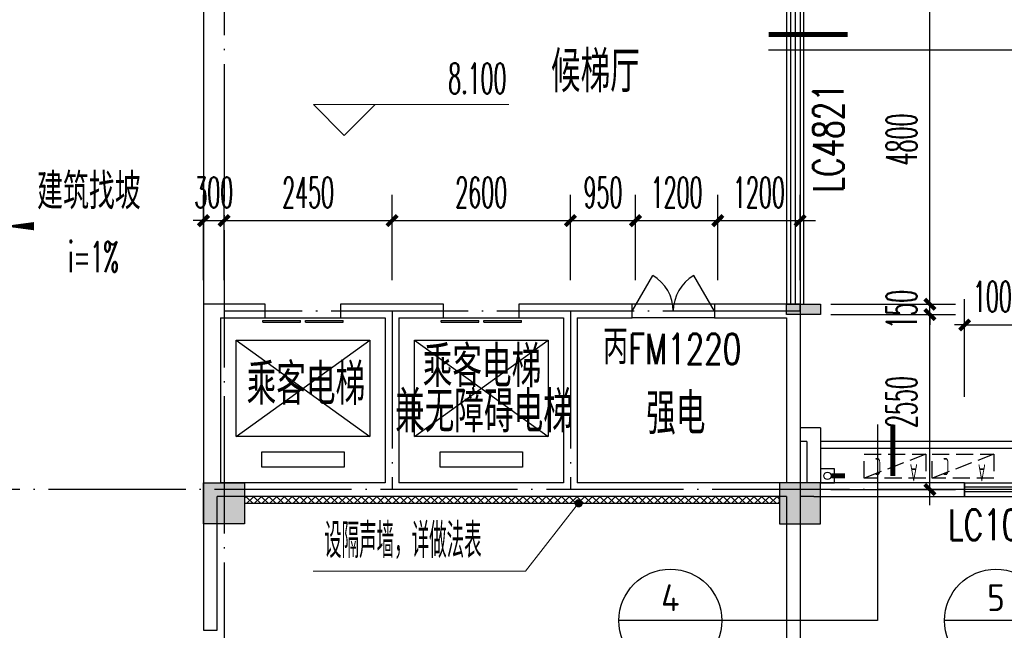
# Model space of a CAD drawing. Extents: x 1779708 to 7299578, y -1121471 to 88434.
# Tile 326 of 656: x 4631186 to 4645546, y -1037993 to -1029098. Entities that reach past the tile are written whole.
import ezdxf
from ezdxf.enums import TextEntityAlignment as Align

# ---------------------------------------------------------------- set-up
doc = ezdxf.new("R2010")
doc.units = 0
doc.header["$LTSCALE"] = 1000
doc.header["$MEASUREMENT"] = 0
doc.linetypes.add('DASH', pattern=[0.35, 0.25, -0.1])
doc.linetypes.add('DOTE', pattern=[2.42, 2, -0.2, 0.02, -0.2])
doc.layers.get('0').update_dxf_attribs({"linetype": 'CONTINUOUS'})
doc.layers.get('Defpoints').update_dxf_attribs({"linetype": 'CONTINUOUS'})
for name, color, linetype in [('11111111111111111111111111111', 50, 'DASH'), ('a-dims', 7, 'CONTINUOUS'), ('DIM_IDEN', 3, 'CONTINUOUS'), ('DIM_SYMB', 3, 'CONTINUOUS'), ('DIM_污水', 3, 'CONTINUOUS'), ('DOTE', 1, 'DOTE'), ('EVTR', 2, 'CONTINUOUS'), ('FUR', 9, 'CONTINUOUS'), ('P_PS_DIM', 1, 'CONTINUOUS'), ('PIPE-雨水', 4, 'CONTINUOUS'), ('PUB_DIM', 3, 'CONTINUOUS'), ('PUB_TEXT', 7, 'CONTINUOUS'), ('SPACE', 7, 'CONTINUOUS'), ('WALL', 255, 'CONTINUOUS'), ('WINDOW', 2, 'CONTINUOUS'), ('WINDOW_TEXT', 7, 'CONTINUOUS'), ('修改', 6, 'CONTINUOUS'), ('墙柱', 2, 'CONTINUOUS'), ('室外构件', 4, 'CONTINUOUS'), ('栏杆', 6, 'CONTINUOUS'), ('看线', 3, 'CONTINUOUS'), ('空调机位表示', 70, 'CONTINUOUS')]:
    doc.layers.add(name, color=color, linetype=linetype)
doc.layers.add('DIM_ELEV', color=3, linetype='CONTINUOUS', lineweight=13)
doc.styles.add('_TCH_DIM', font='SIMPLEX.shx', dxfattribs={"width": 0.7, "bigfont": 'GBCBIG.shx'})
doc.styles.add('_TCH_DIM_T3', font='SIMPLEX.shx', dxfattribs={"width": 0.494118, "bigfont": 'GBCBIG.shx'})
doc.styles.add('_TCH_SPACE', font='SIMPLEX', dxfattribs={"height": 5, "bigfont": 'GBCBIG'})
doc.styles.add('_TCH_WINDOW', font='SIMPLEX', dxfattribs={"height": 3.5, "bigfont": 'GBCBIG'})
doc.styles.get("Standard").update_dxf_attribs({"font": 'GBENOR', "bigfont": 'GBCBIG'})
doc.dimstyles.new('_TCH_ARCH&&150', dxfattribs={"dimtxt": 446.25, "dimasz": 150, "dimexe": 375, "dimexo": 450, "dimgap": 189.375, "dimtad": 1, "dimdec": 0, "dimzin": 0, "dimdsep": 46, "dimtxsty": '_TCH_DIM_T3', "dimblk": 'ARCHTICK', "dimcen": 0.09, "dimdle": 225, "dimclrt": 7, "dimazin": 2, "dimtfac": 1, "dimtdec": 0, "dimtix": 1, "dimtmove": 2, "dimatfit": 3, "dimfxl": 250, "dimtolj": 1, "dimtzin": 0, "dimarcsym": 0})

# ---------------------------------------------------------------- blocks, each defined once
blk = doc.blocks.new('A$C159220C3')
at = {"layer": 'DOTE'}
for p, q in [((68000, 149200), (68000, 7200)), ((76400, 149200), (76400, 7200)), ((86800, 34100), (59600, 34100))]:
    blk.add_line(p, q, dxfattribs=at)
blk = doc.blocks.new('A$C66903B95')
at = {"layer": '墙柱'}
h = blk.add_hatch(color=256, dxfattribs=at)
h.paths.add_polyline_path([(24950, 51000), (25450, 51000), (25450, 50500), (24950, 50500)])
h.paths.add_polyline_path([(66900, 12800), (67500, 12800), (67500, 13400), (66900, 13400)])
h.paths.add_polyline_path([(16600, 12800), (17100, 12800), (17100, 13300), (16600, 13300)])
h.paths.add_polyline_path([(27130, 15100), (27130, 15400), (26330, 15400), (26330, 15100)])
h.paths.add_polyline_path([(54500, 0), (55000, 0), (55000, 500), (54500, 500)])
h.paths.add_polyline_path([(16600, 51000), (17100, 51000), (17100, 50500), (16600, 50500)])
h.paths.add_polyline_path([(42000, 41700), (42600, 41700), (42600, 41200), (42000, 41200)])
h.paths.add_polyline_path([(58500, 32900), (59100, 32900), (59100, 32400), (58500, 32400)])
h.paths.add_polyline_path([(13000, 44800), (13500, 44800), (13500, 44200), (13000, 44200)])
h.paths.add_polyline_path([(66700, 37100), (67200, 37100), (67200, 36600), (66700, 36600)])
h.paths.add_polyline_path([(20700, 19400), (21200, 19400), (21200, 19900), (20700, 19900)])
h.paths.add_polyline_path([(20700, 26000), (21200, 26000), (21200, 26500), (20700, 26500)])
h.paths.add_polyline_path([(13000, 31800), (13500, 31800), (13500, 32400), (13000, 32400)])
h.paths.add_polyline_path([(20700, 38200), (21200, 38200), (21200, 37700), (20700, 37700)])
h.paths.add_polyline_path([(13000, 51000), (13500, 51000), (13500, 50500), (13000, 50500)])
h.paths.add_polyline_path([(74900, 12800), (75600, 12800), (75600, 13400), (74900, 13400)])
h.paths.add_polyline_path([(54900, 24500), (54400, 24500), (54400, 25000), (54900, 25000)])
h.paths.add_polyline_path([(74900, 41700), (75600, 41700), (75600, 41200), (74900, 41200)])
h.paths.add_polyline_path([(500, 44750), (1000, 44750), (1000, 44250), (500, 44250)])
h.paths.add_polyline_path([(500, 31850), (1000, 31850), (1000, 32350), (500, 32350)])
h.paths.add_polyline_path([(8400, 12800), (8900, 12800), (8900, 13300), (8400, 13300)])
h.paths.add_polyline_path([(66900, 24400), (67500, 24400), (67500, 25000), (66900, 25000)])
h.paths.add_polyline_path([(74900, 25000), (75600, 25000), (75600, 24400), (74900, 24400)])
h.paths.add_polyline_path([(58500, 25000), (59100, 25000), (59100, 24400), (58500, 24400)])
h.paths.add_polyline_path([(66700, 32900), (67200, 32900), (67200, 32400), (66700, 32400)])
h.paths.add_polyline_path([(54400, 32900), (54900, 32900), (54900, 32400), (54400, 32400)])
h.paths.add_polyline_path([(50150, 12800), (50650, 12800), (50650, 13300), (50150, 13300)])
h.paths.add_polyline_path([(46200, 51000), (46700, 51000), (46700, 50500), (46200, 50500)])
h.paths.add_polyline_path([(42500, 38200), (42000, 38200), (42000, 37700), (42500, 37700)])
h.paths.add_polyline_path([(42500, 51000), (42000, 51000), (42000, 50500), (42500, 50500)])
h.paths.add_polyline_path([(24900, 38200), (25400, 38200), (25400, 37700), (24900, 37700)])
h.paths.add_polyline_path([(20700, 31850), (21200, 31850), (21200, 32350), (20700, 32350)])
h.paths.add_polyline_path([(13000, 37600), (13500, 37600), (13500, 38200), (13000, 38200)])
h.paths.add_polyline_path([(16600, 26000), (17100, 26000), (17100, 26500), (16600, 26500)])
h.paths.add_polyline_path([(8200, 26000), (8700, 26000), (8700, 26500), (8200, 26500)])
h.paths.add_polyline_path([(500, 26000), (1000, 26000), (1000, 26500), (500, 26500)])
h.paths.add_polyline_path([(16500, 19300), (17100, 19300), (17100, 19900), (16500, 19900)])
h.paths.add_polyline_path([(8400, 19300), (8900, 19300), (8900, 19900), (8400, 19900)])
h.paths.add_polyline_path([(74900, 38500), (75600, 38500), (75600, 38000), (74900, 38000)])
h.paths.add_polyline_path([(75100, 51000), (75600, 51000), (75600, 50500), (75100, 50500)])
h.paths.add_polyline_path([(66850, 41800), (67550, 41800), (67550, 41200), (66850, 41200)])
h.paths.add_polyline_path([(66850, 51000), (67550, 51000), (67550, 50500), (66850, 50500)])
h.paths.add_polyline_path([(58450, 41800), (59150, 41800), (59150, 41200), (58450, 41200)])
h.paths.add_polyline_path([(58550, 51000), (59050, 51000), (59050, 50500), (58550, 50500)])
h.paths.add_polyline_path([(50150, 38200), (50650, 38200), (50650, 37700), (50150, 37700)])
h.paths.add_polyline_path([(50100, 41700), (50700, 41700), (50700, 41200), (50100, 41200)])
h.paths.add_polyline_path([(50150, 51000), (50650, 51000), (50650, 50500), (50150, 50500)])
h.paths.add_polyline_path([(33100, 38200), (33600, 38200), (33600, 37700), (33100, 37700)])
h.paths.add_polyline_path([(33000, 41700), (33600, 41700), (33600, 41200), (33000, 41200)])
h.paths.add_polyline_path([(24900, 41700), (25500, 41700), (25500, 41200), (24900, 41200)])
h.paths.add_polyline_path([(500, 38200), (1000, 38200), (1000, 37700), (500, 37700)])
h.paths.add_polyline_path([(16500, 41800), (17100, 41800), (17100, 41200), (16500, 41200)])
h.paths.add_polyline_path([(33100, 51000), (33600, 51000), (33600, 50500), (33100, 50500)])
h.paths.add_polyline_path([(500, 51000), (1000, 51000), (1000, 50500), (500, 50500)])
h.paths.add_polyline_path([(74900, 9300), (75600, 9300), (75600, 9800), (74900, 9800)])
h.paths.add_polyline_path([(74900, 0), (75600, 0), (75600, 500), (74900, 500)])
h.paths.add_polyline_path([(66900, 9300), (67500, 9300), (67500, 9800), (66900, 9800)])
h.paths.add_polyline_path([(66950, 0), (67450, 0), (67450, 500), (66950, 500)])
h.paths.add_polyline_path([(58500, 12800), (59100, 12800), (59100, 13400), (58500, 13400)])
h.paths.add_polyline_path([(58500, 9300), (59100, 9300), (59100, 9800), (58500, 9800)])
h.paths.add_polyline_path([(58550, 0), (59050, 0), (59050, 500), (58550, 500)])
h.paths.add_polyline_path([(50100, 9300), (50700, 9300), (50700, 9800), (50100, 9800)])
h.paths.add_polyline_path([(50150, 0), (50650, 0), (50650, 500), (50150, 500)])
h.paths.add_polyline_path([(42000, 12800), (42500, 12800), (42500, 13300), (42000, 13300)])
h.paths.add_polyline_path([(42000, 9300), (42600, 9300), (42600, 9800), (42000, 9800)])
h.paths.add_polyline_path([(33100, 12800), (33600, 12800), (33600, 13300), (33100, 13300)])
h.paths.add_polyline_path([(25060, 12800), (25660, 12800), (25660, 13200), (25060, 13200)])
h.paths.add_polyline_path([(33000, 9300), (33600, 9300), (33600, 9800), (33000, 9800)])
h.paths.add_polyline_path([(24900, 9300), (25500, 9300), (25500, 9800), (24900, 9800)])
h.paths.add_polyline_path([(0, 12500), (700, 12500), (700, 13000), (0, 13000)])
h.paths.add_polyline_path([(0, 9300), (700, 9300), (700, 9800), (0, 9800)])
h.paths.add_polyline_path([(8100, 9300), (8700, 9300), (8700, 9800), (8100, 9800)])
h.paths.add_polyline_path([(16500, 9300), (17100, 9300), (17100, 9800), (16500, 9800)])
h.paths.add_polyline_path([(42000, 0), (42500, 0), (42500, 500), (42000, 500)])
h.paths.add_polyline_path([(33100, 0), (33600, 0), (33600, 500), (33100, 500)])
h.paths.add_polyline_path([(24950, 0), (25450, 0), (25450, 500), (24950, 500)])
h.paths.add_polyline_path([(16500, 0), (17100, 0), (17100, 500), (16500, 500)])
h.paths.add_polyline_path([(8100, 0), (8700, 0), (8700, 500), (8100, 500)])
h.paths.add_polyline_path([(0, 0), (500, 0), (500, 500), (0, 500)])
h.paths.add_polyline_path([(24950, 87000), (25450, 87000), (25450, 87500), (24950, 87500)])
h.paths.add_polyline_path([(66900, 125200), (67500, 125200), (67500, 124600), (66900, 124600)])
h.paths.add_polyline_path([(16600, 125200), (17100, 125200), (17100, 124700), (16600, 124700)])
h.paths.add_polyline_path([(27130, 122900), (27130, 122600), (26330, 122600), (26330, 122900)])
h.paths.add_polyline_path([(54500, 138000), (55000, 138000), (55000, 137500), (54500, 137500)])
h.paths.add_polyline_path([(16600, 87000), (17100, 87000), (17100, 87500), (16600, 87500)])
h.paths.add_polyline_path([(42000, 96300), (42600, 96300), (42600, 96800), (42000, 96800)])
h.paths.add_polyline_path([(58500, 105100), (59100, 105100), (59100, 105600), (58500, 105600)])
h.paths.add_polyline_path([(13000, 93200), (13500, 93200), (13500, 93800), (13000, 93800)])
h.paths.add_polyline_path([(66700, 100900), (67200, 100900), (67200, 101400), (66700, 101400)])
h.paths.add_polyline_path([(20700, 118600), (21200, 118600), (21200, 118100), (20700, 118100)])
h.paths.add_polyline_path([(20700, 112000), (21200, 112000), (21200, 111500), (20700, 111500)])
h.paths.add_polyline_path([(13000, 106200), (13500, 106200), (13500, 105600), (13000, 105600)])
h.paths.add_polyline_path([(20700, 99800), (21200, 99800), (21200, 100300), (20700, 100300)])
h.paths.add_polyline_path([(13000, 87000), (13500, 87000), (13500, 87500), (13000, 87500)])
h.paths.add_polyline_path([(74900, 125200), (75600, 125200), (75600, 124600), (74900, 124600)])
h.paths.add_polyline_path([(54900, 113500), (54400, 113500), (54400, 113000), (54900, 113000)])
h.paths.add_polyline_path([(74900, 96300), (75600, 96300), (75600, 96800), (74900, 96800)])
h.paths.add_polyline_path([(500, 93250), (1000, 93250), (1000, 93750), (500, 93750)])
h.paths.add_polyline_path([(500, 106150), (1000, 106150), (1000, 105650), (500, 105650)])
h.paths.add_polyline_path([(8400, 125200), (8900, 125200), (8900, 124700), (8400, 124700)])
h.paths.add_polyline_path([(66900, 113600), (67500, 113600), (67500, 113000), (66900, 113000)])
h.paths.add_polyline_path([(74900, 113000), (75600, 113000), (75600, 113600), (74900, 113600)])
h.paths.add_polyline_path([(58500, 113000), (59100, 113000), (59100, 113600), (58500, 113600)])
h.paths.add_polyline_path([(66700, 105100), (67200, 105100), (67200, 105600), (66700, 105600)])
h.paths.add_polyline_path([(54400, 105100), (54900, 105100), (54900, 105600), (54400, 105600)])
h.paths.add_polyline_path([(50150, 125200), (50650, 125200), (50650, 124700), (50150, 124700)])
h.paths.add_polyline_path([(46200, 87000), (46700, 87000), (46700, 87500), (46200, 87500)])
h.paths.add_polyline_path([(42500, 99800), (42000, 99800), (42000, 100300), (42500, 100300)])
h.paths.add_polyline_path([(42500, 87000), (42000, 87000), (42000, 87500), (42500, 87500)])
h.paths.add_polyline_path([(24900, 99800), (25400, 99800), (25400, 100300), (24900, 100300)])
h.paths.add_polyline_path([(20700, 106150), (21200, 106150), (21200, 105650), (20700, 105650)])
h.paths.add_polyline_path([(13000, 100400), (13500, 100400), (13500, 99800), (13000, 99800)])
h.paths.add_polyline_path([(16600, 112000), (17100, 112000), (17100, 111500), (16600, 111500)])
h.paths.add_polyline_path([(8200, 112000), (8700, 112000), (8700, 111500), (8200, 111500)])
h.paths.add_polyline_path([(500, 112000), (1000, 112000), (1000, 111500), (500, 111500)])
h.paths.add_polyline_path([(16500, 118700), (17100, 118700), (17100, 118100), (16500, 118100)])
h.paths.add_polyline_path([(8400, 118700), (8900, 118700), (8900, 118100), (8400, 118100)])
h.paths.add_polyline_path([(74900, 99500), (75600, 99500), (75600, 100000), (74900, 100000)])
h.paths.add_polyline_path([(75100, 87000), (75600, 87000), (75600, 87500), (75100, 87500)])
h.paths.add_polyline_path([(66850, 96200), (67550, 96200), (67550, 96800), (66850, 96800)])
h.paths.add_polyline_path([(66850, 87000), (67550, 87000), (67550, 87500), (66850, 87500)])
h.paths.add_polyline_path([(58450, 96200), (59150, 96200), (59150, 96800), (58450, 96800)])
h.paths.add_polyline_path([(58550, 87000), (59050, 87000), (59050, 87500), (58550, 87500)])
h.paths.add_polyline_path([(50150, 99800), (50650, 99800), (50650, 100300), (50150, 100300)])
h.paths.add_polyline_path([(50100, 96300), (50700, 96300), (50700, 96800), (50100, 96800)])
h.paths.add_polyline_path([(50150, 87000), (50650, 87000), (50650, 87500), (50150, 87500)])
h.paths.add_polyline_path([(33100, 99800), (33600, 99800), (33600, 100300), (33100, 100300)])
h.paths.add_polyline_path([(33000, 96300), (33600, 96300), (33600, 96800), (33000, 96800)])
h.paths.add_polyline_path([(24900, 96300), (25500, 96300), (25500, 96800), (24900, 96800)])
h.paths.add_polyline_path([(500, 99800), (1000, 99800), (1000, 100300), (500, 100300)])
h.paths.add_polyline_path([(16500, 96200), (17100, 96200), (17100, 96800), (16500, 96800)])
h.paths.add_polyline_path([(33100, 87000), (33600, 87000), (33600, 87500), (33100, 87500)])
h.paths.add_polyline_path([(500, 87000), (1000, 87000), (1000, 87500), (500, 87500)])
h.paths.add_polyline_path([(74900, 128700), (75600, 128700), (75600, 128200), (74900, 128200)])
h.paths.add_polyline_path([(74900, 138000), (75600, 138000), (75600, 137500), (74900, 137500)])
h.paths.add_polyline_path([(66900, 128700), (67500, 128700), (67500, 128200), (66900, 128200)])
h.paths.add_polyline_path([(66950, 138000), (67450, 138000), (67450, 137500), (66950, 137500)])
h.paths.add_polyline_path([(58500, 125200), (59100, 125200), (59100, 124600), (58500, 124600)])
h.paths.add_polyline_path([(58500, 128700), (59100, 128700), (59100, 128200), (58500, 128200)])
h.paths.add_polyline_path([(58550, 138000), (59050, 138000), (59050, 137500), (58550, 137500)])
h.paths.add_polyline_path([(50100, 128700), (50700, 128700), (50700, 128200), (50100, 128200)])
h.paths.add_polyline_path([(50150, 138000), (50650, 138000), (50650, 137500), (50150, 137500)])
h.paths.add_polyline_path([(42000, 125200), (42500, 125200), (42500, 124700), (42000, 124700)])
h.paths.add_polyline_path([(42000, 128700), (42600, 128700), (42600, 128200), (42000, 128200)])
h.paths.add_polyline_path([(33100, 125200), (33600, 125200), (33600, 124700), (33100, 124700)])
h.paths.add_polyline_path([(25060, 125200), (25660, 125200), (25660, 124800), (25060, 124800)])
h.paths.add_polyline_path([(33000, 128700), (33600, 128700), (33600, 128200), (33000, 128200)])
h.paths.add_polyline_path([(24900, 128700), (25500, 128700), (25500, 128200), (24900, 128200)])
h.paths.add_polyline_path([(0, 125500), (700, 125500), (700, 125000), (0, 125000)])
h.paths.add_polyline_path([(0, 128700), (700, 128700), (700, 128200), (0, 128200)])
h.paths.add_polyline_path([(8100, 128700), (8700, 128700), (8700, 128200), (8100, 128200)])
h.paths.add_polyline_path([(16500, 128700), (17100, 128700), (17100, 128200), (16500, 128200)])
h.paths.add_polyline_path([(42000, 138000), (42500, 138000), (42500, 137500), (42000, 137500)])
h.paths.add_polyline_path([(33100, 138000), (33600, 138000), (33600, 137500), (33100, 137500)])
h.paths.add_polyline_path([(24950, 138000), (25450, 138000), (25450, 137500), (24950, 137500)])
h.paths.add_polyline_path([(16500, 138000), (17100, 138000), (17100, 137500), (16500, 137500)])
h.paths.add_polyline_path([(8100, 138000), (8700, 138000), (8700, 137500), (8100, 137500)])
h.paths.add_polyline_path([(0, 138000), (500, 138000), (500, 137500), (0, 137500)])
for points in [[(58500, 25000), (59100, 25000), (59100, 24400), (58500, 24400)], [(66900, 24400), (67500, 24400), (67500, 25000), (66900, 25000)]]:
    blk.add_lwpolyline(points, close=True, dxfattribs=at)
blk = doc.blocks.new('A$C46E9187A')
at = {"layer": '空调机位表示', "linetype": 'DASH'}
blk.add_lwpolyline([(0, 0), (0, 350), (900, 350), (900, 0)], close=True, dxfattribs=at)
blk.add_lwpolyline([(0, 0), (900, 350)], dxfattribs=at)
at = {"layer": '空调机位表示', "width": 0.6}
for s, p in [('A', (118, 145)), ('C', (651, 55))]:
    blk.add_text(s, height=250, dxfattribs=at).set_placement(p)
blk = doc.blocks.new('a1')
at = {"layer": '11111111111111111111111111111'}
for p, q in [((59122, 49136), (59122, 48936)), ((59322, 49136), (59122, 49136)), ((59322, 48936), (59322, 49136)), ((59122, 48936), (59322, 48936))]:
    blk.add_line(p, q, dxfattribs=at)
blk = doc.blocks.new('$DorLib2D$00000127')
at = {"color": 0, "linetype": 'Continuous'}
for p, q in [((-0.033, 0.795, -93.75), (-0.533, 0.795, -93.75)), ((-0.533, 0.795, -93.75), (-0.533, 0.69, -93.75)), ((-0.033, 0.795, -93.75), (-0.033, 0.69, -93.75)), ((0.033, 0.795, -93.75), (0.033, 0.69, -93.75)), ((0.533, 0.795, -93.75), (0.033, 0.795, -93.75)), ((0.533, 0.795, -93.75), (0.533, 0.69, -93.75)), ((-0.033, 0.69, -93.75), (-0.533, 0.69, -93.75)), ((0.533, 0.69, -93.75), (0.033, 0.69, -93.75)), ((0.5, 0.5, -93.75), (-0.5, 0.5, -93.75))]:
    blk.add_line(p, q, dxfattribs=at)
blk = doc.blocks.new('$DorLib2D$00000231')
at = {"color": 0}
for p, q in [((-0.5, 0), (-0.25, 0.433)), ((0.5, 0), (0.25, 0.433))]:
    blk.add_line(p, q, dxfattribs=at)
for centre, start, end in [((-0.5, 0), 0, 60), ((0.5, 0), 120, 180)]:
    blk.add_arc(centre, 0.5, start, end, dxfattribs=at)
blk = doc.blocks.new('$WINLIB2D$00000001')
at = {"color": 0}
for points in [[(-0.5, 0.5), (-0.5, -0.5)], [(-0.5, 0.5), (0.5, 0.5)], [(0.5, -0.5), (0.5, 0.5)], [(0.5, 0.1667), (-0.5, 0.1667)], [(0.5, -0.1667), (-0.5, -0.1667)], [(-0.5, -0.5), (0.5, -0.5)]]:
    blk.add_lwpolyline(points, dxfattribs=at)
blk = doc.blocks.new('_ArchTick')
at = {"color": 0, "linetype": 'ByBlock', "const_width": 0.4}
blk.add_lwpolyline([(-0.5, -0.5), (0.5, 0.5)], dxfattribs=at)
blk = doc.blocks.new('*D6165')
at = {"layer": 'Defpoints', "color": 0, "transparency": 16777216}
for p in [(4634167, -1032025), (4633867, -1033343), (4634167, -1033343)]:
    blk.add_point(p, dxfattribs=at)
at = {"layer": 'PUB_DIM', "color": 0, "lineweight": -2, "transparency": 16777216}
for p, q in [((4633867, -1032893), (4633867, -1031650)), ((4634167, -1032893), (4634167, -1031650)), ((4633867, -1032025), (4633717, -1032025)), ((4633867, -1032025), (4634167, -1032025)), ((4634167, -1032025), (4634317, -1032025))]:
    blk.add_line(p, q, dxfattribs=at)
at = {"layer": 'PUB_DIM', "color": 0, "lineweight": -2, "transparency": 16777216, "xscale": 150, "yscale": 150, "zscale": 150}
blk.add_blockref('_ArchTick', (4633867, -1032025), dxfattribs=at)
at = {"layer": 'PUB_DIM', "color": 0, "lineweight": -2, "transparency": 16777216, "xscale": 150, "yscale": 150, "zscale": 150, "rotation": 180}
blk.add_blockref('_ArchTick', (4634167, -1032025), dxfattribs=at)
at = {"layer": 'PUB_DIM', "color": 7, "transparency": 16777216, "insert": (4634017, -1031613), "char_height": 446.2, "attachment_point": 5, "style": '_TCH_DIM_T3'}
blk.add_mtext('\\A1;300', dxfattribs=at)
blk = doc.blocks.new('*D6166')
at = {"layer": 'Defpoints', "color": 0, "transparency": 16777216}
for p in [(4636617, -1032025), (4634167, -1033343), (4636617, -1033343)]:
    blk.add_point(p, dxfattribs=at)
at = {"layer": 'PUB_DIM', "color": 0, "lineweight": -2, "transparency": 16777216}
for p, q in [((4634167, -1032893), (4634167, -1031650)), ((4636617, -1032893), (4636617, -1031650)), ((4633942, -1032025), (4636842, -1032025))]:
    blk.add_line(p, q, dxfattribs=at)
at = {"layer": 'PUB_DIM', "color": 0, "lineweight": -2, "transparency": 16777216, "xscale": 150, "yscale": 150, "zscale": 150, "rotation": 180}
blk.add_blockref('_ArchTick', (4634167, -1032025), dxfattribs=at)
at = {"layer": 'PUB_DIM', "color": 0, "lineweight": -2, "transparency": 16777216, "xscale": 150, "yscale": 150, "zscale": 150}
blk.add_blockref('_ArchTick', (4636617, -1032025), dxfattribs=at)
at = {"layer": 'PUB_DIM', "color": 7, "transparency": 16777216, "insert": (4635392, -1031613), "char_height": 446.2, "attachment_point": 5, "style": '_TCH_DIM_T3'}
blk.add_mtext('\\A1;2450', dxfattribs=at)
blk = doc.blocks.new('*D6167')
at = {"layer": 'Defpoints', "color": 0, "transparency": 16777216}
for p in [(4639217, -1032025), (4636617, -1033343), (4639217, -1033343)]:
    blk.add_point(p, dxfattribs=at)
at = {"layer": 'PUB_DIM', "color": 0, "lineweight": -2, "transparency": 16777216}
for p, q in [((4636617, -1032893), (4636617, -1031650)), ((4639217, -1032893), (4639217, -1031650)), ((4636392, -1032025), (4639442, -1032025))]:
    blk.add_line(p, q, dxfattribs=at)
at = {"layer": 'PUB_DIM', "color": 0, "lineweight": -2, "transparency": 16777216, "xscale": 150, "yscale": 150, "zscale": 150, "rotation": 180}
blk.add_blockref('_ArchTick', (4636617, -1032025), dxfattribs=at)
at = {"layer": 'PUB_DIM', "color": 0, "lineweight": -2, "transparency": 16777216, "xscale": 150, "yscale": 150, "zscale": 150}
blk.add_blockref('_ArchTick', (4639217, -1032025), dxfattribs=at)
at = {"layer": 'PUB_DIM', "color": 7, "transparency": 16777216, "insert": (4637917, -1031613), "char_height": 446.2, "attachment_point": 5, "style": '_TCH_DIM_T3'}
blk.add_mtext('\\A1;2600', dxfattribs=at)
blk = doc.blocks.new('*D6168')
at = {"layer": 'Defpoints', "color": 0, "transparency": 16777216}
for p in [(4640167, -1032025), (4639217, -1033343), (4640167, -1033343)]:
    blk.add_point(p, dxfattribs=at)
at = {"layer": 'PUB_DIM', "color": 0, "lineweight": -2, "transparency": 16777216}
for p, q in [((4639217, -1032893), (4639217, -1031650)), ((4640167, -1032893), (4640167, -1031650)), ((4638992, -1032025), (4640392, -1032025))]:
    blk.add_line(p, q, dxfattribs=at)
at = {"layer": 'PUB_DIM', "color": 0, "lineweight": -2, "transparency": 16777216, "xscale": 150, "yscale": 150, "zscale": 150, "rotation": 180}
blk.add_blockref('_ArchTick', (4639217, -1032025), dxfattribs=at)
at = {"layer": 'PUB_DIM', "color": 0, "lineweight": -2, "transparency": 16777216, "xscale": 150, "yscale": 150, "zscale": 150}
blk.add_blockref('_ArchTick', (4640167, -1032025), dxfattribs=at)
at = {"layer": 'PUB_DIM', "color": 7, "transparency": 16777216, "insert": (4639692, -1031613), "char_height": 446.2, "attachment_point": 5, "style": '_TCH_DIM_T3'}
blk.add_mtext('\\A1;950', dxfattribs=at)
blk = doc.blocks.new('*D6169')
at = {"layer": 'Defpoints', "color": 0, "transparency": 16777216}
for p in [(4641367, -1032025), (4640167, -1033343), (4641367, -1033343)]:
    blk.add_point(p, dxfattribs=at)
at = {"layer": 'PUB_DIM', "color": 0, "lineweight": -2, "transparency": 16777216}
for p, q in [((4640167, -1032893), (4640167, -1031650)), ((4641367, -1032893), (4641367, -1031650)), ((4639942, -1032025), (4641592, -1032025))]:
    blk.add_line(p, q, dxfattribs=at)
at = {"layer": 'PUB_DIM', "color": 0, "lineweight": -2, "transparency": 16777216, "xscale": 150, "yscale": 150, "zscale": 150, "rotation": 180}
blk.add_blockref('_ArchTick', (4640167, -1032025), dxfattribs=at)
at = {"layer": 'PUB_DIM', "color": 0, "lineweight": -2, "transparency": 16777216, "xscale": 150, "yscale": 150, "zscale": 150}
blk.add_blockref('_ArchTick', (4641367, -1032025), dxfattribs=at)
at = {"layer": 'PUB_DIM', "color": 7, "transparency": 16777216, "insert": (4640767, -1031613), "char_height": 446.2, "attachment_point": 5, "style": '_TCH_DIM_T3'}
blk.add_mtext('\\A1;1200', dxfattribs=at)
blk = doc.blocks.new('*D6170')
at = {"layer": 'Defpoints', "color": 0, "transparency": 16777216}
for p in [(4642567, -1032025), (4641367, -1033343), (4642567, -1033343)]:
    blk.add_point(p, dxfattribs=at)
at = {"layer": 'PUB_DIM', "color": 0, "lineweight": -2, "transparency": 16777216}
for p, q in [((4641367, -1032893), (4641367, -1031650)), ((4642567, -1032893), (4642567, -1031650)), ((4641142, -1032025), (4642792, -1032025))]:
    blk.add_line(p, q, dxfattribs=at)
at = {"layer": 'PUB_DIM', "color": 0, "lineweight": -2, "transparency": 16777216, "xscale": 150, "yscale": 150, "zscale": 150, "rotation": 180}
blk.add_blockref('_ArchTick', (4641367, -1032025), dxfattribs=at)
at = {"layer": 'PUB_DIM', "color": 0, "lineweight": -2, "transparency": 16777216, "xscale": 150, "yscale": 150, "zscale": 150}
blk.add_blockref('_ArchTick', (4642567, -1032025), dxfattribs=at)
at = {"layer": 'PUB_DIM', "color": 7, "transparency": 16777216, "insert": (4641967, -1031613), "char_height": 446.2, "attachment_point": 5, "style": '_TCH_DIM_T3'}
blk.add_mtext('\\A1;1200', dxfattribs=at)
blk = doc.blocks.new('*D6251')
at = {"layer": 'Defpoints', "color": 0, "transparency": 16777216}
for p in [(4645967, -1033545), (4644967, -1035043), (4645967, -1035043)]:
    blk.add_point(p, dxfattribs=at)
at = {"layer": 'PUB_DIM', "color": 0, "lineweight": -2, "transparency": 16777216}
for p, q in [((4644967, -1034593), (4644967, -1033170)), ((4645967, -1034593), (4645967, -1033170)), ((4644967, -1033545), (4644817, -1033545)), ((4644967, -1033545), (4645967, -1033545)), ((4645967, -1033545), (4646117, -1033545))]:
    blk.add_line(p, q, dxfattribs=at)
at = {"layer": 'PUB_DIM', "color": 0, "lineweight": -2, "transparency": 16777216, "xscale": 150, "yscale": 150, "zscale": 150}
blk.add_blockref('_ArchTick', (4644967, -1033545), dxfattribs=at)
at = {"layer": 'PUB_DIM', "color": 0, "lineweight": -2, "transparency": 16777216, "xscale": 150, "yscale": 150, "zscale": 150, "rotation": 180}
blk.add_blockref('_ArchTick', (4645967, -1033545), dxfattribs=at)
at = {"layer": 'PUB_DIM', "color": 7, "transparency": 16777216, "insert": (4645467, -1033132), "char_height": 446.2, "attachment_point": 5, "style": '_TCH_DIM_T3'}
blk.add_mtext('\\A1;1000', dxfattribs=at)
blk = doc.blocks.new('*D6708')
at = {"layer": 'Defpoints', "color": 0, "transparency": 16777216}
for p in [(4642567, -1033393), (4644460, -1033393), (4642567, -1035943)]:
    blk.add_point(p, dxfattribs=at)
at = {"layer": 'PUB_DIM', "color": 0, "lineweight": -2, "transparency": 16777216}
for p, q in [((4644460, -1036168), (4644460, -1033168)), ((4643017, -1033393), (4644835, -1033393)), ((4643017, -1035943), (4644835, -1035943))]:
    blk.add_line(p, q, dxfattribs=at)
at = {"layer": 'PUB_DIM', "color": 0, "lineweight": -2, "transparency": 16777216, "xscale": 150, "yscale": 150, "zscale": 150}
for p, rotation in [((4644460, -1033393), 90), ((4644460, -1035943), 270)]:
    blk.add_blockref('_ArchTick', p, dxfattribs=dict(at, rotation=rotation))
at = {"layer": 'PUB_DIM', "color": 7, "transparency": 16777216, "insert": (4644047, -1034668), "char_height": 446.2, "attachment_point": 5, "rotation": 90, "style": '_TCH_DIM_T3'}
blk.add_mtext('\\A1;2550', dxfattribs=at)
blk = doc.blocks.new('*D6709')
at = {"layer": 'Defpoints', "color": 0, "transparency": 16777216}
for p in [(4642567, -1033243), (4644460, -1033243), (4642567, -1033393)]:
    blk.add_point(p, dxfattribs=at)
at = {"layer": 'PUB_DIM', "color": 0, "lineweight": -2, "transparency": 16777216}
for p, q in [((4644460, -1033243), (4644460, -1033093)), ((4643017, -1033243), (4644835, -1033243)), ((4644460, -1033393), (4644460, -1033243)), ((4643017, -1033393), (4644835, -1033393)), ((4644460, -1033393), (4644460, -1033543))]:
    blk.add_line(p, q, dxfattribs=at)
at = {"layer": 'PUB_DIM', "color": 0, "lineweight": -2, "transparency": 16777216, "xscale": 150, "yscale": 150, "zscale": 150}
for p, rotation in [((4644460, -1033243), 270), ((4644460, -1033393), 90)]:
    blk.add_blockref('_ArchTick', p, dxfattribs=dict(at, rotation=rotation))
at = {"layer": 'PUB_DIM', "color": 7, "transparency": 16777216, "insert": (4644047, -1033318), "char_height": 446.2, "attachment_point": 5, "rotation": 90, "style": '_TCH_DIM_T3'}
blk.add_mtext('\\A1;150', dxfattribs=at)
blk = doc.blocks.new('*D6710')
at = {"layer": 'Defpoints', "color": 0, "transparency": 16777216}
for p in [(4642567, -1028443), (4644460, -1028443), (4642567, -1033243)]:
    blk.add_point(p, dxfattribs=at)
at = {"layer": 'PUB_DIM', "color": 0, "lineweight": -2, "transparency": 16777216}
for p, q in [((4644460, -1033468), (4644460, -1028218)), ((4643017, -1028443), (4644835, -1028443)), ((4643017, -1033243), (4644835, -1033243))]:
    blk.add_line(p, q, dxfattribs=at)
at = {"layer": 'PUB_DIM', "color": 0, "lineweight": -2, "transparency": 16777216, "xscale": 150, "yscale": 150, "zscale": 150}
for p, rotation in [((4644460, -1028443), 90), ((4644460, -1033243), 270)]:
    blk.add_blockref('_ArchTick', p, dxfattribs=dict(at, rotation=rotation))
at = {"layer": 'PUB_DIM', "color": 7, "transparency": 16777216, "insert": (4644047, -1030843), "char_height": 446.2, "attachment_point": 5, "rotation": 90, "style": '_TCH_DIM_T3'}
blk.add_mtext('\\A1;4800', dxfattribs=at)

msp = doc.modelspace()

# ---------------------------------------------------------------- hatches: boundary and pattern name
at = {"layer": 'FUR'}
h = msp.add_hatch(dxfattribs=at)
h.set_pattern_fill('ANSI37', color=9, scale=50, style=0)
h.set_pattern_definition([(315, (0, -1983686.63), (-56.1266008, -56.1266008), []), (225, (0, -1983686.63), (-56.1266008, 56.1266008), [])])
h.paths.add_polyline_path([(4642267.1, -1036043.3), (4642267.1, -1036143.3), (4634467.1, -1036143.3), (4634467.1, -1036043.3)])
at = {"layer": 'WALL'}
msp.add_hatch(color=256, dxfattribs=at).paths.add_polyline_path([(4642367.1, -1033393.3), (4642367.1, -1033243.3), (4642867.1, -1033243.3), (4642867.1, -1033393.3)])

# ---------------------------------------------------------------- linework, layer by layer
at = {"layer": 'DIM_ELEV'}
for p, q in [((4635919.9, -1030783), (4635469.9, -1030333)), ((4635469.9, -1030333), (4638319.9, -1030333)), ((4635919.9, -1030783), (4636369.9, -1030333)), ((4639337.9, -1036143.3), (4638560.8, -1037131.1)), ((4638560.8, -1037131.1), (4635468.3, -1037131.1))]:
    msp.add_line(p, q, dxfattribs=at)
at = {"layer": 'DIM_ELEV', "const_width": 60}
msp.add_lwpolyline([(4639356.5, -1036119.7, 1), (4639319.4, -1036166.9, 1)], format="xyb", close=True, dxfattribs=at)
at = {"layer": 'DIM_IDEN'}
for p, q in [((4642107.9, -1029537), (4658469, -1029537)), ((4643694.8, -1034997.1), (4643694.8, -1037852.5)), ((4641424.9, -1037852.5), (4639924.9, -1037852.5)), ((4643694.8, -1037852.5), (4641424.9, -1037852.5)), ((4646174, -1037852.5), (4644674, -1037852.5))]:
    msp.add_line(p, q, dxfattribs=at)
at = {"layer": 'DIM_IDEN', "const_width": 75}
for points in [[(4642107.9, -1029312), (4643260.6, -1029312)], [(4643919.8, -1034997.1), (4643919.8, -1035747.1)]]:
    msp.add_lwpolyline(points, dxfattribs=at)
at = {"layer": 'DIM_IDEN'}
for centre in [(4640674.9, -1037852.5), (4645424, -1037852.5)]:
    msp.add_circle(centre, 750, dxfattribs=at)
at = {"layer": 'DIM_SYMB'}
msp.add_lwpolyline([(4633030.5, -1032105.6, 0, 0, 0), (4630945.6, -1032105.6, 0, 120, 0), (4631395.6, -1032105.6, 0, 0, 0)], format="xyseb", dxfattribs=at)
at = {"layer": 'DIM_污水', "color": 7}
msp.add_circle((4642967.1, -1035743.3), 55, dxfattribs=at)
at = {"layer": 'DOTE'}
for p, q in [((4642567.1, -1033343.3), (4634167.1, -1033343.3)), ((4636617.1, -1033343.3), (4636617.1, -1035943.3)), ((4639217.1, -1033343.3), (4639217.1, -1035943.3))]:
    msp.add_line(p, q, dxfattribs=at)
at = {"layer": 'EVTR'}
for p, q in [((4634342.1, -1035168.3), (4634342.1, -1033768.3)), ((4634342.1, -1033768.3), (4636292.1, -1033768.3)), ((4634342.1, -1035168.3), (4636292.1, -1033768.3)), ((4634342.1, -1033768.3), (4636292.1, -1035168.3)), ((4636292.1, -1033768.3), (4636292.1, -1035168.3)), ((4636942.1, -1035168.3), (4636942.1, -1033768.3)), ((4636942.1, -1033768.3), (4638892.1, -1033768.3)), ((4636942.1, -1035168.3), (4638892.1, -1033768.3)), ((4636942.1, -1033768.3), (4638892.1, -1035168.3)), ((4638892.1, -1033768.3), (4638892.1, -1035168.3)), ((4636292.1, -1035168.3), (4634342.1, -1035168.3)), ((4638892.1, -1035168.3), (4636942.1, -1035168.3)), ((4634717.1, -1035618.3), (4634717.1, -1035393.3)), ((4634717.1, -1035393.3), (4635917.1, -1035393.3)), ((4635917.1, -1035393.3), (4635917.1, -1035618.3)), ((4637317.1, -1035618.3), (4637317.1, -1035393.3)), ((4637317.1, -1035393.3), (4638517.1, -1035393.3)), ((4638517.1, -1035393.3), (4638517.1, -1035618.3)), ((4635917.1, -1035618.3), (4634717.1, -1035618.3)), ((4638517.1, -1035618.3), (4637317.1, -1035618.3))]:
    msp.add_line(p, q, dxfattribs=at)
at = {"layer": 'FUR', "color": 9}
msp.add_lwpolyline([(4634467.1, -1036043.3), (4634467.1, -1036143.3), (4642267.1, -1036143.3), (4642267.1, -1036043.3)], close=True, dxfattribs=at)
at = {"layer": 'PIPE-雨水', "const_width": 75}
msp.add_lwpolyline([(4643022.1, -1035743.3), (4643222.1, -1035743.3)], dxfattribs=at)
at = {"layer": 'WALL'}
for p, q in [((4634767.1, -1033243.3), (4633867.1, -1033243.3)), ((4633867.1, -1033243.3), (4633867.1, -1035943.3)), ((4634767.1, -1033443.3), (4634767.1, -1033243.3)), ((4636617.1, -1033243.3), (4635867.1, -1033243.3)), ((4635867.1, -1033243.3), (4635867.1, -1033443.3)), ((4637367.1, -1033243.3), (4636617.1, -1033243.3)), ((4637367.1, -1033443.3), (4637367.1, -1033243.3)), ((4639217.1, -1033243.3), (4638467.1, -1033243.3)), ((4638467.1, -1033243.3), (4638467.1, -1033443.3)), ((4640118.1, -1033243.3), (4639217.1, -1033243.3)), ((4640118.1, -1033443.3), (4640118.1, -1033243.3)), ((4642367.1, -1033243.3), (4641318.1, -1033243.3)), ((4641318.1, -1033243.3), (4641318.1, -1033443.3)), ((4642567.1, -1033243.3), (4642367.1, -1033243.3)), ((4642567.1, -1033343.3), (4642567.1, -1033243.3)), ((4642567.1, -1033343.3), (4642567.1, -1035043.3)), ((4634117.1, -1033443.3), (4634767.1, -1033443.3)), ((4634117.1, -1033443.3), (4634117.1, -1035843.3)), ((4635867.1, -1033443.3), (4636517.1, -1033443.3)), ((4636517.1, -1033443.3), (4636517.1, -1035843.3)), ((4636717.1, -1033443.3), (4636717.1, -1035843.3)), ((4636717.1, -1033443.3), (4637367.1, -1033443.3)), ((4638467.1, -1033443.3), (4639117.1, -1033443.3)), ((4639117.1, -1033443.3), (4639117.1, -1035843.3)), ((4639317.1, -1033443.3), (4640118.1, -1033443.3)), ((4639317.1, -1033443.3), (4639317.1, -1035843.3)), ((4641318.1, -1033443.3), (4642367.1, -1033443.3)), ((4642367.1, -1033443.3), (4642367.1, -1035143.3)), ((4642367.1, -1035143.3), (4642367.1, -1035843.3)), ((4642867.1, -1035043.3), (4642567.1, -1035043.3)), ((4642867.1, -1035043.3), (4642867.1, -1035843.3)), ((4642567.1, -1035243.3), (4642567.1, -1035843.3)), ((4642667.1, -1035243.3), (4642567.1, -1035243.3)), ((4642667.1, -1035243.3), (4642667.1, -1035843.3)), ((4636517.1, -1035843.3), (4634117.1, -1035843.3)), ((4639117.1, -1035843.3), (4636717.1, -1035843.3)), ((4642367.1, -1035843.3), (4639317.1, -1035843.3)), ((4642667.1, -1035843.3), (4642567.1, -1035843.3)), ((4644967.1, -1035843.3), (4642867.1, -1035843.3)), ((4644967.1, -1036043.3), (4644967.1, -1035843.3)), ((4633867.1, -1035943.3), (4633867.1, -1037993.3)), ((4636617.1, -1036043.3), (4634067.1, -1036043.3)), ((4634067.1, -1037993.3), (4634067.1, -1036043.3)), ((4639217.1, -1036043.3), (4636617.1, -1036043.3)), ((4642367.1, -1036043.3), (4639217.1, -1036043.3)), ((4642367.1, -1036043.3), (4642367.1, -1047843.3)), ((4642767.1, -1036043.3), (4642567.1, -1036043.3)), ((4642567.1, -1036043.3), (4642567.1, -1047843.3)), ((4642767.1, -1036043.3), (4644967.1, -1036043.3)), ((4633867.1, -1037993.3), (4634067.1, -1037993.3))]:
    msp.add_line(p, q, dxfattribs=at)
msp.add_lwpolyline([(4642367.1, -1033393.3), (4642367.1, -1033243.3), (4642867.1, -1033243.3), (4642867.1, -1033393.3), (4642367.1, -1033393.3)], dxfattribs=at)
at = {"layer": 'WINDOW'}
for p, q in [((4641318.1, -1033243.3), (4640118.1, -1033243.3)), ((4641318.1, -1033443.3), (4640118.1, -1033443.3))]:
    msp.add_line(p, q, dxfattribs=at)
at = {"layer": '室外构件'}
msp.add_line((4633867.1, -1024243.3), (4633867.1, -1033243.3), dxfattribs=at)
at = {"layer": '栏杆'}
for p, q in [((4645967.1, -1035243.3), (4642867.1, -1035243.3)), ((4645967.1, -1035343.3), (4642867.1, -1035343.3))]:
    msp.add_line(p, q, dxfattribs=at)
at = {"layer": '看线', "color": 190}
msp.add_line((4642617.1, -1025543.3), (4642617.1, -1033243.3), dxfattribs=at)

# ---------------------------------------------------------------- block references
at = {"layer": 'P_PS_DIM', "color": 7}
msp.add_blockref('a1', (4583745.1, -1084778.9), dxfattribs=at)
at = {"layer": 'WINDOW'}
ref = msp.add_blockref('$WINLIB2D$00000001', (4642467.1, -1030843.3), dxfattribs=dict(at, xscale=4800, yscale=-200, zscale=4800, rotation=269.9999999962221))
ref.add_attrib('A', 'LC4821', (4643202.7, -1031615.8), dxfattribs={"layer": 'WINDOW_TEXT', "height": 446.25, "rotation": 90, "style": '_TCH_WINDOW', "width": 0.705882})
for name, p, xscale, yscale, zscale, rotation in [('$DorLib2D$00000231', (4640718.1, -1033343.3), -1200, -1200, -1200, 179.9999999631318), ('$DorLib2D$00000127', (4635317.1, -1033343.3), 1100, 200, 1100, 179.9999999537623), ('$DorLib2D$00000127', (4637917.1, -1033343.3), 1100, 200, 1100, 179.9999999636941)]:
    msp.add_blockref(name, p, dxfattribs=dict(at, xscale=xscale, yscale=yscale, zscale=zscale, rotation=rotation))
ref = msp.add_blockref('$WINLIB2D$00000001', (4645467.1, -1035943.3), dxfattribs=dict(at, xscale=-1000, yscale=-200, zscale=-1000, rotation=180))
ref.add_attrib('A', 'LC1021', (4644724.6, -1036678.9), dxfattribs={"layer": 'WINDOW_TEXT', "height": 446.25, "style": '_TCH_WINDOW', "width": 0.705882})
at = {"layer": '修改'}
for name, p in [('A$C159220C3', (4566167.1, -1070043.3)), ('A$C66903B95', (4575367.1, -1060843.3))]:
    msp.add_blockref(name, p, dxfattribs=at)
at = {"layer": '空调机位表示', "linetype": 'DASH', "rotation": 180}
for p in [(4644400.1, -1035427.3), (4645393.3, -1035427.3)]:
    msp.add_blockref('A$C46E9187A', p, dxfattribs=at)

# ---------------------------------------------------------------- texts
at = {"layer": 'a-dims'}
msp.add_text('建筑找坡', height=525, dxfattribs=at).set_placement((4631439.8, -1031861.4))
at = {"layer": 'a-dims', "style": '_TCH_DIM', "width": 0.494118}
msp.add_text('i=1%', height=446.25, dxfattribs=at).set_placement((4631895.8, -1032775.7))
at = {"layer": 'PUB_TEXT', "color": 7, "style": '_TCH_DIM'}
for s, height, width, p in [('8.100', 446.25, 0.494118, (4637434.9, -1030175.5)), ('设隔声墙，详做法表', 506.38, 0.7, (4635625.8, -1036940.1))]:
    msp.add_text(s, height=height, dxfattribs=dict(at, width=width)).set_placement(p)
at = {"layer": 'PUB_TEXT', "color": 7}
msp.add_text('4', height=390.3, dxfattribs=at).set_placement((4640539.9, -1037713.5), (4640809.8, -1037713.5), align=Align.FIT)
at = {"layer": 'PUB_TEXT', "color": 7, "width": 0.996601}
msp.add_text('5', height=391.8, dxfattribs=at).set_placement((4645294.6, -1037713.8), (4645553.5, -1037713.8), align=Align.FIT)
at = {"layer": 'SPACE', "style": '_TCH_SPACE'}
for s, p in [('候梯厅', (4638933.9, -1030154.2)), ('乘客电梯', (4637064.4, -1034451.4)), ('乘客电梯', (4634496.7, -1034709.1)), ('兼无障碍电梯', (4636661.3, -1035109)), ('强电', (4640323, -1035137.4))]:
    msp.add_text(s, height=600, dxfattribs=at).set_placement(p)
at = {"layer": 'WINDOW_TEXT', "style": '_TCH_WINDOW'}
msp.add_text('丙', height=506.4, rotation=360, dxfattribs=at).set_placement((4639693.7, -1034118.3))
at = {"layer": 'WINDOW_TEXT', "style": '_TCH_WINDOW', "width": 0.705882}
msp.add_text('FM1220', height=446.25, rotation=360, dxfattribs=at).set_placement((4640062.4, -1034118.3))

# ---------------------------------------------------------------- dimensions: what is measured, and where the dimension line sits
at = {"layer": 'PUB_DIM'}
for p1, p2, distance, picture, middle in [((4642567.1, -1033243.3), (4642567.1, -1028443.3), -1892.6, '*D6710', (4644047.2, -1030843.3)), ((4633867.1, -1033343.3), (4634167.1, -1033343.3), 1318.1, '*D6165', (4634017.1, -1031612.7)), ((4634167.1, -1033343.3), (4636617.1, -1033343.3), 1318.1, '*D6166', (4635392.1, -1031612.7)), ((4636617.1, -1033343.3), (4639217.1, -1033343.3), 1318.1, '*D6167', (4637917.1, -1031612.7)), ((4639217.1, -1033343.3), (4640167.1, -1033343.3), 1318.1, '*D6168', (4639692.1, -1031612.7)), ((4640167.1, -1033343.3), (4641367.1, -1033343.3), 1318.1, '*D6169', (4640767.1, -1031612.7)), ((4641367.1, -1033343.3), (4642567.1, -1033343.3), 1318.1, '*D6170', (4641967.1, -1031612.7)), ((4642567.1, -1033393.3), (4642567.1, -1033243.3), -1892.6, '*D6709', (4644047.2, -1033318.3)), ((4644967.1, -1035043.3), (4645967.1, -1035043.3), 1498.4, '*D6251', (4645467.1, -1033132.4)), ((4642567.1, -1035943.3), (4642567.1, -1033393.3), -1892.6, '*D6708', (4644047.2, -1034668.3))]:
    dim = msp.add_aligned_dim(p1=p1, p2=p2, distance=distance, dimstyle='_TCH_ARCH&&150', dxfattribs=at)
    dim.commit()
    dim.dimension.update_dxf_attribs({"geometry": picture, "text_midpoint": middle})

doc.saveas('drawing.dxf')
